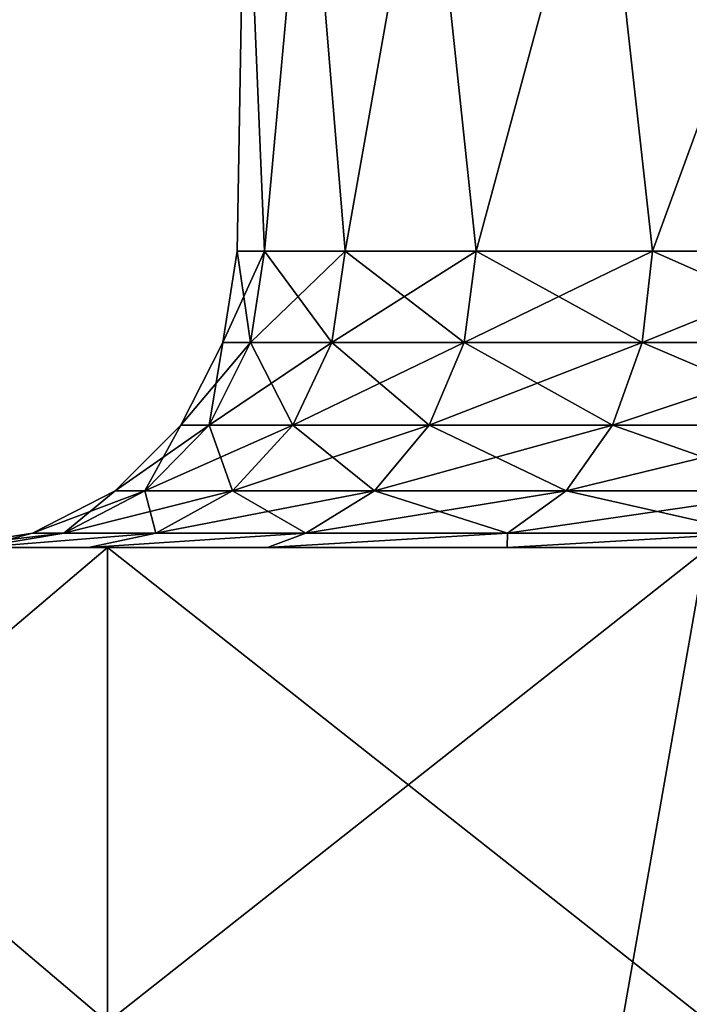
# Model space of a CAD drawing. Header units: inches. Extents: x -4.64 to 4.64, y -1.42 to 0.49.
# Tile 545 of 608: x 4.1638 to 4.1991, y -0.2821 to -0.2302. Entities that reach past the tile are written whole.
import ezdxf

# ---------------------------------------------------------------- set-up
doc = ezdxf.new("R2010")
doc.units = ezdxf.units.IN
doc.header["$LTSCALE"] = 65.185185
doc.header["$MEASUREMENT"] = 0
for name, color, linetype in [('113', 7, 'CONTINUOUS'), ('119', 7, 'CONTINUOUS'), ('121', 7, 'CONTINUOUS'), ('122', 7, 'CONTINUOUS'), ('141', 7, 'CONTINUOUS'), ('142', 7, 'CONTINUOUS'), ('143', 7, 'CONTINUOUS'), ('278', 7, 'CONTINUOUS'), ('349', 7, 'CONTINUOUS'), ('367', 7, 'CONTINUOUS'), ('373', 7, 'CONTINUOUS'), ('375', 7, 'CONTINUOUS'), ('376', 7, 'CONTINUOUS'), ('395', 7, 'CONTINUOUS'), ('396', 7, 'CONTINUOUS'), ('397', 7, 'CONTINUOUS'), ('515', 7, 'CONTINUOUS'), ('95', 7, 'CONTINUOUS')]:
    doc.layers.add(name, color=color, linetype=linetype)

msp = doc.modelspace()

# ---------------------------------------------------------------- linework, layer by layer
at = {"layer": '113', "color": 7, "linetype": 'CONTINUOUS', "true_color": 0x969696}
for points in [[(4.175297, -0.242375, 8.625), (4.174537, -0.247189, 8.625), (4.175987, -0.247189, 8.639722), (4.175297, -0.242375, 8.625)], [(4.176733, -0.242375, 8.639574), (4.175297, -0.242375, 8.625), (4.175987, -0.247189, 8.639722), (4.176733, -0.242375, 8.639574)], [(4.180282, -0.247189, 8.653878), (4.176733, -0.242375, 8.639574), (4.175987, -0.247189, 8.639722), (4.180282, -0.247189, 8.653878)], [(4.180984, -0.242375, 8.653587), (4.176733, -0.242375, 8.639574), (4.180282, -0.247189, 8.653878), (4.180984, -0.242375, 8.653587)], [(4.187255, -0.247189, 8.666925), (4.180984, -0.242375, 8.653587), (4.180282, -0.247189, 8.653878), (4.187255, -0.247189, 8.666925)], [(4.187887, -0.242375, 8.666503), (4.180984, -0.242375, 8.653587), (4.187255, -0.247189, 8.666925), (4.187887, -0.242375, 8.666503)], [(4.19664, -0.247189, 8.67836), (4.187887, -0.242375, 8.666503), (4.187255, -0.247189, 8.666925), (4.19664, -0.247189, 8.67836)], [(4.197177, -0.242375, 8.677823), (4.187887, -0.242375, 8.666503), (4.19664, -0.247189, 8.67836), (4.197177, -0.242375, 8.677823)], [(4.208075, -0.247189, 8.687745), (4.197177, -0.242375, 8.677823), (4.19664, -0.247189, 8.67836), (4.208075, -0.247189, 8.687745)], [(4.208497, -0.242375, 8.687113), (4.197177, -0.242375, 8.677823), (4.208075, -0.247189, 8.687745), (4.208497, -0.242375, 8.687113)], [(4.174537, -0.247189, 8.625), (4.172319, -0.251551, 8.625), (4.173812, -0.251551, 8.640155), (4.174537, -0.247189, 8.625)], [(4.175987, -0.247189, 8.639722), (4.174537, -0.247189, 8.625), (4.173812, -0.251551, 8.640155), (4.175987, -0.247189, 8.639722)], [(4.178232, -0.251551, 8.654727), (4.175987, -0.247189, 8.639722), (4.173812, -0.251551, 8.640155), (4.178232, -0.251551, 8.654727)], [(4.180282, -0.247189, 8.653878), (4.175987, -0.247189, 8.639722), (4.178232, -0.251551, 8.654727), (4.180282, -0.247189, 8.653878)], [(4.185411, -0.251551, 8.668157), (4.180282, -0.247189, 8.653878), (4.178232, -0.251551, 8.654727), (4.185411, -0.251551, 8.668157)], [(4.187255, -0.247189, 8.666925), (4.180282, -0.247189, 8.653878), (4.185411, -0.251551, 8.668157), (4.187255, -0.247189, 8.666925)], [(4.195071, -0.251551, 8.679929), (4.187255, -0.247189, 8.666925), (4.185411, -0.251551, 8.668157), (4.195071, -0.251551, 8.679929)], [(4.19664, -0.247189, 8.67836), (4.187255, -0.247189, 8.666925), (4.195071, -0.251551, 8.679929), (4.19664, -0.247189, 8.67836)], [(4.206843, -0.251551, 8.689589), (4.19664, -0.247189, 8.67836), (4.195071, -0.251551, 8.679929), (4.206843, -0.251551, 8.689589)], [(4.208075, -0.247189, 8.687745), (4.19664, -0.247189, 8.67836), (4.206843, -0.251551, 8.689589), (4.208075, -0.247189, 8.687745)], [(4.172319, -0.251551, 8.625), (4.168861, -0.255013, 8.625), (4.17042, -0.255013, 8.64083), (4.172319, -0.251551, 8.625)], [(4.173812, -0.251551, 8.640155), (4.172319, -0.251551, 8.625), (4.17042, -0.255013, 8.64083), (4.173812, -0.251551, 8.640155)], [(4.175037, -0.255013, 8.656051), (4.173812, -0.251551, 8.640155), (4.17042, -0.255013, 8.64083), (4.175037, -0.255013, 8.656051)], [(4.178232, -0.251551, 8.654727), (4.173812, -0.251551, 8.640155), (4.175037, -0.255013, 8.656051), (4.178232, -0.251551, 8.654727)], [(4.182535, -0.255013, 8.670079), (4.178232, -0.251551, 8.654727), (4.175037, -0.255013, 8.656051), (4.182535, -0.255013, 8.670079)], [(4.185411, -0.251551, 8.668157), (4.178232, -0.251551, 8.654727), (4.182535, -0.255013, 8.670079), (4.185411, -0.251551, 8.668157)], [(4.192626, -0.255013, 8.682374), (4.185411, -0.251551, 8.668157), (4.182535, -0.255013, 8.670079), (4.192626, -0.255013, 8.682374)], [(4.195071, -0.251551, 8.679929), (4.185411, -0.251551, 8.668157), (4.192626, -0.255013, 8.682374), (4.195071, -0.251551, 8.679929)], [(4.204921, -0.255013, 8.692465), (4.195071, -0.251551, 8.679929), (4.192626, -0.255013, 8.682374), (4.204921, -0.255013, 8.692465)], [(4.206843, -0.251551, 8.689589), (4.195071, -0.251551, 8.679929), (4.204921, -0.255013, 8.692465), (4.206843, -0.251551, 8.689589)], [(4.168861, -0.255013, 8.625), (4.164501, -0.257235, 8.625), (4.166144, -0.257235, 8.64168), (4.168861, -0.255013, 8.625)], [(4.168861, -0.255013, 8.625), (4.166144, -0.257235, 8.64168), (4.17042, -0.255013, 8.64083), (4.168861, -0.255013, 8.625)], [(4.166144, -0.257235, 8.64168), (4.171009, -0.257235, 8.657719), (4.17042, -0.255013, 8.64083), (4.166144, -0.257235, 8.64168)], [(4.171009, -0.257235, 8.657719), (4.175037, -0.255013, 8.656051), (4.17042, -0.255013, 8.64083), (4.171009, -0.257235, 8.657719)], [(4.171009, -0.257235, 8.657719), (4.17891, -0.257235, 8.672501), (4.175037, -0.255013, 8.656051), (4.171009, -0.257235, 8.657719)], [(4.17891, -0.257235, 8.672501), (4.182535, -0.255013, 8.670079), (4.175037, -0.255013, 8.656051), (4.17891, -0.257235, 8.672501)], [(4.17891, -0.257235, 8.672501), (4.189543, -0.257235, 8.685457), (4.182535, -0.255013, 8.670079), (4.17891, -0.257235, 8.672501)], [(4.189543, -0.257235, 8.685457), (4.192626, -0.255013, 8.682374), (4.182535, -0.255013, 8.670079), (4.189543, -0.257235, 8.685457)], [(4.189543, -0.257235, 8.685457), (4.202499, -0.257235, 8.69609), (4.192626, -0.255013, 8.682374), (4.189543, -0.257235, 8.685457)], [(4.202499, -0.257235, 8.69609), (4.204921, -0.255013, 8.692465), (4.192626, -0.255013, 8.682374), (4.202499, -0.257235, 8.69609)], [(4.164501, -0.257235, 8.625), (4.159672, -0.258, 8.625), (4.161629, -0.258, 8.643699), (4.164501, -0.257235, 8.625)], [(4.164501, -0.257235, 8.625), (4.161629, -0.258, 8.643699), (4.166144, -0.257235, 8.64168), (4.164501, -0.257235, 8.625)], [(4.161629, -0.258, 8.643699), (4.167456, -0.258, 8.661682), (4.171009, -0.257235, 8.657719), (4.161629, -0.258, 8.643699)], [(4.166144, -0.257235, 8.64168), (4.161629, -0.258, 8.643699), (4.171009, -0.257235, 8.657719), (4.166144, -0.257235, 8.64168)], [(4.167456, -0.258, 8.661682), (4.17689, -0.258, 8.678047), (4.17891, -0.257235, 8.672501), (4.167456, -0.258, 8.661682)], [(4.171009, -0.257235, 8.657719), (4.167456, -0.258, 8.661682), (4.17891, -0.257235, 8.672501), (4.171009, -0.257235, 8.657719)], [(4.17689, -0.258, 8.678047), (4.189528, -0.258, 8.692098), (4.189543, -0.257235, 8.685457), (4.17689, -0.258, 8.678047)], [(4.17891, -0.257235, 8.672501), (4.17689, -0.258, 8.678047), (4.189543, -0.257235, 8.685457), (4.17891, -0.257235, 8.672501)], [(4.189528, -0.258, 8.692098), (4.20481, -0.258, 8.703211), (4.202499, -0.257235, 8.69609), (4.189528, -0.258, 8.692098)], [(4.189543, -0.257235, 8.685457), (4.189528, -0.258, 8.692098), (4.202499, -0.257235, 8.69609), (4.189543, -0.257235, 8.685457)]]:
    msp.add_3dface(points, dxfattribs=at)
at = {"layer": '119', "color": 7, "linetype": 'CONTINUOUS', "true_color": 0x969696}
for points in [[(4.161629, -0.258, 8.606301), (4.167456, -0.258, 8.588318), (4.049768, -0.258, 8.591588), (4.161629, -0.258, 8.606301)], [(4.167456, -0.258, 8.588318), (4.17689, -0.258, 8.571953), (4.049768, -0.258, 8.591588), (4.167456, -0.258, 8.588318)], [(4.049768, -0.258, 8.591588), (4.17689, -0.258, 8.571953), (4.057999, -0.258, 8.559087), (4.049768, -0.258, 8.591588)], [(4.167456, -0.258, 8.661682), (4.161629, -0.258, 8.643699), (4.049768, -0.258, 8.658412), (4.167456, -0.258, 8.661682)], [(4.057999, -0.258, 8.690913), (4.167456, -0.258, 8.661682), (4.049768, -0.258, 8.658412), (4.057999, -0.258, 8.690913)], [(4.17689, -0.258, 8.571953), (4.189528, -0.258, 8.557902), (4.057999, -0.258, 8.559087), (4.17689, -0.258, 8.571953)], [(4.189528, -0.258, 8.557902), (4.20481, -0.258, 8.546789), (4.057999, -0.258, 8.559087), (4.189528, -0.258, 8.557902)], [(4.20481, -0.258, 8.546789), (4.22207, -0.258, 8.539099), (4.057999, -0.258, 8.559087), (4.20481, -0.258, 8.546789)], [(4.22207, -0.258, 8.539099), (4.240552, -0.258, 8.535168), (4.057999, -0.258, 8.559087), (4.22207, -0.258, 8.539099)], [(4.057999, -0.258, 8.559087), (4.240552, -0.258, 8.535168), (4.071466, -0.258, 8.528385), (4.057999, -0.258, 8.559087)], [(4.189528, -0.258, 8.692098), (4.17689, -0.258, 8.678047), (4.057999, -0.258, 8.690913), (4.189528, -0.258, 8.692098)], [(4.071466, -0.258, 8.721615), (4.189528, -0.258, 8.692098), (4.057999, -0.258, 8.690913), (4.071466, -0.258, 8.721615)], [(4.17689, -0.258, 8.678047), (4.167456, -0.258, 8.661682), (4.057999, -0.258, 8.690913), (4.17689, -0.258, 8.678047)], [(4.071466, -0.258, 8.528385), (4.240552, -0.258, 8.535168), (4.428534, -0.258, 8.528385), (4.071466, -0.258, 8.528385)], [(4.259448, -0.258, 8.714832), (4.240552, -0.258, 8.714832), (4.071466, -0.258, 8.721615), (4.259448, -0.258, 8.714832)], [(4.428534, -0.258, 8.721615), (4.259448, -0.258, 8.714832), (4.071466, -0.258, 8.721615), (4.428534, -0.258, 8.721615)], [(4.240552, -0.258, 8.714832), (4.22207, -0.258, 8.710901), (4.071466, -0.258, 8.721615), (4.240552, -0.258, 8.714832)], [(4.22207, -0.258, 8.710901), (4.20481, -0.258, 8.703211), (4.071466, -0.258, 8.721615), (4.22207, -0.258, 8.710901)], [(4.20481, -0.258, 8.703211), (4.189528, -0.258, 8.692098), (4.071466, -0.258, 8.721615), (4.20481, -0.258, 8.703211)], [(4.089804, -0.258, 8.749684), (4.428534, -0.258, 8.721615), (4.071466, -0.258, 8.721615), (4.089804, -0.258, 8.749684)], [(4.089804, -0.258, 8.500316), (4.071466, -0.258, 8.528385), (4.410196, -0.258, 8.500316), (4.089804, -0.258, 8.500316)], [(4.410196, -0.258, 8.500316), (4.071466, -0.258, 8.528385), (4.428534, -0.258, 8.528385), (4.410196, -0.258, 8.500316)], [(4.410196, -0.258, 8.749684), (4.428534, -0.258, 8.721615), (4.089804, -0.258, 8.749684), (4.410196, -0.258, 8.749684)], [(4.112509, -0.258, 8.774349), (4.410196, -0.258, 8.749684), (4.089804, -0.258, 8.749684), (4.112509, -0.258, 8.774349)], [(4.112509, -0.258, 8.475651), (4.089804, -0.258, 8.500316), (4.387491, -0.258, 8.475651), (4.112509, -0.258, 8.475651)], [(4.387491, -0.258, 8.475651), (4.089804, -0.258, 8.500316), (4.410196, -0.258, 8.500316), (4.387491, -0.258, 8.475651)], [(4.387491, -0.258, 8.774349), (4.410196, -0.258, 8.749684), (4.112509, -0.258, 8.774349), (4.387491, -0.258, 8.774349)], [(4.138969, -0.258, 8.794944), (4.387491, -0.258, 8.774349), (4.112509, -0.258, 8.774349), (4.138969, -0.258, 8.794944)], [(4.138969, -0.258, 8.455056), (4.112509, -0.258, 8.475651), (4.361031, -0.258, 8.455056), (4.138969, -0.258, 8.455056)], [(4.361031, -0.258, 8.455056), (4.112509, -0.258, 8.475651), (4.387491, -0.258, 8.475651), (4.361031, -0.258, 8.455056)], [(4.361031, -0.258, 8.794944), (4.387491, -0.258, 8.774349), (4.138969, -0.258, 8.794944), (4.361031, -0.258, 8.794944)], [(4.168454, -0.258, 8.810901), (4.361031, -0.258, 8.794944), (4.138969, -0.258, 8.794944), (4.168454, -0.258, 8.810901)], [(4.168454, -0.258, 8.439099), (4.138969, -0.258, 8.455056), (4.331546, -0.258, 8.439099), (4.168454, -0.258, 8.439099)], [(4.331546, -0.258, 8.439099), (4.138969, -0.258, 8.455056), (4.361031, -0.258, 8.455056), (4.331546, -0.258, 8.439099)], [(4.331546, -0.258, 8.810901), (4.361031, -0.258, 8.794944), (4.168454, -0.258, 8.810901), (4.331546, -0.258, 8.810901)], [(4.200165, -0.258, 8.821788), (4.331546, -0.258, 8.810901), (4.168454, -0.258, 8.810901), (4.200165, -0.258, 8.821788)], [(4.200165, -0.258, 8.428212), (4.168454, -0.258, 8.439099), (4.299835, -0.258, 8.428212), (4.200165, -0.258, 8.428212)], [(4.299835, -0.258, 8.428212), (4.168454, -0.258, 8.439099), (4.331546, -0.258, 8.439099), (4.299835, -0.258, 8.428212)]]:
    msp.add_3dface(points, dxfattribs=at)
at = {"layer": '121', "color": 7, "linetype": 'CONTINUOUS', "true_color": 0x969696}
for points in [[(4.168454, -0.258, 8.810901), (4.138969, -0.258, 8.794944), (4.168454, -0.283, 8.810901), (4.168454, -0.258, 8.810901)], [(4.138969, -0.258, 8.794944), (4.138969, -0.283, 8.794944), (4.168454, -0.283, 8.810901), (4.138969, -0.258, 8.794944)], [(4.200165, -0.258, 8.821788), (4.168454, -0.258, 8.810901), (4.200165, -0.283, 8.821788), (4.200165, -0.258, 8.821788)], [(4.168454, -0.258, 8.810901), (4.168454, -0.283, 8.810901), (4.200165, -0.283, 8.821788), (4.168454, -0.258, 8.810901)]]:
    msp.add_3dface(points, dxfattribs=at)
at = {"layer": '122', "color": 7, "linetype": 'CONTINUOUS', "true_color": 0x969696}
for points in [[(4.138969, -0.258, 8.455056), (4.168454, -0.258, 8.439099), (4.138969, -0.283, 8.455056), (4.138969, -0.258, 8.455056)], [(4.168454, -0.258, 8.439099), (4.168454, -0.283, 8.439099), (4.138969, -0.283, 8.455056), (4.168454, -0.258, 8.439099)], [(4.168454, -0.258, 8.439099), (4.200165, -0.258, 8.428212), (4.168454, -0.283, 8.439099), (4.168454, -0.258, 8.439099)], [(4.200165, -0.258, 8.428212), (4.200165, -0.283, 8.428212), (4.168454, -0.283, 8.439099), (4.200165, -0.258, 8.428212)]]:
    msp.add_3dface(points, dxfattribs=at)
at = {"layer": '141', "color": 7, "linetype": 'CONTINUOUS', "true_color": 0x969696}
msp.add_3dface([(4.2, -0.258, 8.6275), (4.216317, -0.363, 8.646014), (4.181486, -0.363, 8.646014), (4.2, -0.258, 8.6275)], dxfattribs=at)
at = {"layer": '142', "color": 7, "linetype": 'CONTINUOUS', "true_color": 0x969696}
for points in [[(4.2, -0.258, 8.6225), (4.2, -0.258, 8.6275), (4.181486, -0.363, 8.646014), (4.2, -0.258, 8.6225)], [(4.2, -0.258, 8.6225), (4.181486, -0.363, 8.646014), (4.181486, -0.363, 8.603986), (4.2, -0.258, 8.6225)]]:
    msp.add_3dface(points, dxfattribs=at)
at = {"layer": '143', "color": 7, "linetype": 'CONTINUOUS', "true_color": 0x969696}
for points in [[(4.22, -0.258, 8.6225), (4.2, -0.258, 8.6225), (4.181486, -0.363, 8.603986), (4.22, -0.258, 8.6225)], [(4.22, -0.258, 8.6225), (4.181486, -0.363, 8.603986), (4.216317, -0.363, 8.603986), (4.22, -0.258, 8.6225)]]:
    msp.add_3dface(points, dxfattribs=at)
at = {"layer": '278', "color": 7, "linetype": 'CONTINUOUS', "true_color": 0x969696}
for points in [[(4.175707, -0.218, 8.632809), (4.175707, -0.218, 8.617191), (4.175297, -0.242375, 8.625), (4.175707, -0.218, 8.632809)], [(4.175707, -0.218, 8.632809), (4.175297, -0.242375, 8.625), (4.176733, -0.242375, 8.639574), (4.175707, -0.218, 8.632809)], [(4.175707, -0.218, 8.617191), (4.176733, -0.242375, 8.610426), (4.175297, -0.242375, 8.625), (4.175707, -0.218, 8.617191)], [(4.178954, -0.218, 8.648084), (4.175707, -0.218, 8.632809), (4.176733, -0.242375, 8.639574), (4.178954, -0.218, 8.648084)], [(4.175707, -0.218, 8.617191), (4.178954, -0.218, 8.601916), (4.176733, -0.242375, 8.610426), (4.175707, -0.218, 8.617191)], [(4.178954, -0.218, 8.648084), (4.176733, -0.242375, 8.639574), (4.180984, -0.242375, 8.653587), (4.178954, -0.218, 8.648084)], [(4.178954, -0.218, 8.601916), (4.180984, -0.242375, 8.596413), (4.176733, -0.242375, 8.610426), (4.178954, -0.218, 8.601916)], [(4.185306, -0.218, 8.662351), (4.178954, -0.218, 8.648084), (4.180984, -0.242375, 8.653587), (4.185306, -0.218, 8.662351)], [(4.178954, -0.218, 8.601916), (4.185306, -0.218, 8.587649), (4.180984, -0.242375, 8.596413), (4.178954, -0.218, 8.601916)], [(4.185306, -0.218, 8.662351), (4.180984, -0.242375, 8.653587), (4.187887, -0.242375, 8.666503), (4.185306, -0.218, 8.662351)], [(4.185306, -0.218, 8.587649), (4.187887, -0.242375, 8.583497), (4.180984, -0.242375, 8.596413), (4.185306, -0.218, 8.587649)], [(4.194485, -0.218, 8.674986), (4.185306, -0.218, 8.662351), (4.187887, -0.242375, 8.666503), (4.194485, -0.218, 8.674986)], [(4.185306, -0.218, 8.587649), (4.194485, -0.218, 8.575014), (4.187887, -0.242375, 8.583497), (4.185306, -0.218, 8.587649)], [(4.194485, -0.218, 8.674986), (4.187887, -0.242375, 8.666503), (4.197177, -0.242375, 8.677823), (4.194485, -0.218, 8.674986)], [(4.194485, -0.218, 8.575014), (4.197177, -0.242375, 8.572177), (4.187887, -0.242375, 8.583497), (4.194485, -0.218, 8.575014)], [(4.20609, -0.218, 8.685435), (4.194485, -0.218, 8.674986), (4.197177, -0.242375, 8.677823), (4.20609, -0.218, 8.685435)], [(4.194485, -0.218, 8.575014), (4.20609, -0.218, 8.564565), (4.197177, -0.242375, 8.572177), (4.194485, -0.218, 8.575014)], [(4.20609, -0.218, 8.685435), (4.197177, -0.242375, 8.677823), (4.208497, -0.242375, 8.687113), (4.20609, -0.218, 8.685435)], [(4.20609, -0.218, 8.564565), (4.208497, -0.242375, 8.562887), (4.197177, -0.242375, 8.572177), (4.20609, -0.218, 8.564565)]]:
    msp.add_3dface(points, dxfattribs=at)
at = {"layer": '349', "color": 7, "linetype": 'CONTINUOUS', "true_color": 0x969696}
for points in [[(4.175297, -0.242375, -8.625), (4.176733, -0.242375, -8.639574), (4.174537, -0.247189, -8.625), (4.175297, -0.242375, -8.625)], [(4.174537, -0.247189, -8.625), (4.176733, -0.242375, -8.639574), (4.175987, -0.247189, -8.639722), (4.174537, -0.247189, -8.625)], [(4.176733, -0.242375, -8.639574), (4.180984, -0.242375, -8.653587), (4.175987, -0.247189, -8.639722), (4.176733, -0.242375, -8.639574)], [(4.175987, -0.247189, -8.639722), (4.180984, -0.242375, -8.653587), (4.180282, -0.247189, -8.653878), (4.175987, -0.247189, -8.639722)], [(4.180984, -0.242375, -8.653587), (4.187887, -0.242375, -8.666503), (4.180282, -0.247189, -8.653878), (4.180984, -0.242375, -8.653587)], [(4.180282, -0.247189, -8.653878), (4.187887, -0.242375, -8.666503), (4.187255, -0.247189, -8.666925), (4.180282, -0.247189, -8.653878)], [(4.187887, -0.242375, -8.666503), (4.197177, -0.242375, -8.677823), (4.187255, -0.247189, -8.666925), (4.187887, -0.242375, -8.666503)], [(4.187255, -0.247189, -8.666925), (4.197177, -0.242375, -8.677823), (4.19664, -0.247189, -8.67836), (4.187255, -0.247189, -8.666925)], [(4.197177, -0.242375, -8.677823), (4.208497, -0.242375, -8.687113), (4.19664, -0.247189, -8.67836), (4.197177, -0.242375, -8.677823)], [(4.19664, -0.247189, -8.67836), (4.208497, -0.242375, -8.687113), (4.208075, -0.247189, -8.687745), (4.19664, -0.247189, -8.67836)], [(4.174537, -0.247189, -8.625), (4.175987, -0.247189, -8.639722), (4.172319, -0.251551, -8.625), (4.174537, -0.247189, -8.625)], [(4.172319, -0.251551, -8.625), (4.175987, -0.247189, -8.639722), (4.173812, -0.251551, -8.640155), (4.172319, -0.251551, -8.625)], [(4.175987, -0.247189, -8.639722), (4.180282, -0.247189, -8.653878), (4.173812, -0.251551, -8.640155), (4.175987, -0.247189, -8.639722)], [(4.173812, -0.251551, -8.640155), (4.180282, -0.247189, -8.653878), (4.178232, -0.251551, -8.654727), (4.173812, -0.251551, -8.640155)], [(4.180282, -0.247189, -8.653878), (4.187255, -0.247189, -8.666925), (4.178232, -0.251551, -8.654727), (4.180282, -0.247189, -8.653878)], [(4.178232, -0.251551, -8.654727), (4.187255, -0.247189, -8.666925), (4.185411, -0.251551, -8.668157), (4.178232, -0.251551, -8.654727)], [(4.187255, -0.247189, -8.666925), (4.19664, -0.247189, -8.67836), (4.185411, -0.251551, -8.668157), (4.187255, -0.247189, -8.666925)], [(4.185411, -0.251551, -8.668157), (4.19664, -0.247189, -8.67836), (4.195071, -0.251551, -8.679929), (4.185411, -0.251551, -8.668157)], [(4.19664, -0.247189, -8.67836), (4.208075, -0.247189, -8.687745), (4.195071, -0.251551, -8.679929), (4.19664, -0.247189, -8.67836)], [(4.195071, -0.251551, -8.679929), (4.208075, -0.247189, -8.687745), (4.206843, -0.251551, -8.689589), (4.195071, -0.251551, -8.679929)], [(4.172319, -0.251551, -8.625), (4.173812, -0.251551, -8.640155), (4.168861, -0.255013, -8.625), (4.172319, -0.251551, -8.625)], [(4.168861, -0.255013, -8.625), (4.173812, -0.251551, -8.640155), (4.17042, -0.255013, -8.64083), (4.168861, -0.255013, -8.625)], [(4.173812, -0.251551, -8.640155), (4.178232, -0.251551, -8.654727), (4.17042, -0.255013, -8.64083), (4.173812, -0.251551, -8.640155)], [(4.17042, -0.255013, -8.64083), (4.178232, -0.251551, -8.654727), (4.175037, -0.255013, -8.656051), (4.17042, -0.255013, -8.64083)], [(4.178232, -0.251551, -8.654727), (4.185411, -0.251551, -8.668157), (4.175037, -0.255013, -8.656051), (4.178232, -0.251551, -8.654727)], [(4.175037, -0.255013, -8.656051), (4.185411, -0.251551, -8.668157), (4.182535, -0.255013, -8.670079), (4.175037, -0.255013, -8.656051)], [(4.185411, -0.251551, -8.668157), (4.195071, -0.251551, -8.679929), (4.182535, -0.255013, -8.670079), (4.185411, -0.251551, -8.668157)], [(4.182535, -0.255013, -8.670079), (4.195071, -0.251551, -8.679929), (4.192626, -0.255013, -8.682374), (4.182535, -0.255013, -8.670079)], [(4.195071, -0.251551, -8.679929), (4.206843, -0.251551, -8.689589), (4.192626, -0.255013, -8.682374), (4.195071, -0.251551, -8.679929)], [(4.192626, -0.255013, -8.682374), (4.206843, -0.251551, -8.689589), (4.204921, -0.255013, -8.692465), (4.192626, -0.255013, -8.682374)], [(4.166144, -0.257235, -8.64168), (4.164501, -0.257235, -8.625), (4.17042, -0.255013, -8.64083), (4.166144, -0.257235, -8.64168)], [(4.164501, -0.257235, -8.625), (4.168861, -0.255013, -8.625), (4.17042, -0.255013, -8.64083), (4.164501, -0.257235, -8.625)], [(4.171009, -0.257235, -8.657719), (4.166144, -0.257235, -8.64168), (4.175037, -0.255013, -8.656051), (4.171009, -0.257235, -8.657719)], [(4.166144, -0.257235, -8.64168), (4.17042, -0.255013, -8.64083), (4.175037, -0.255013, -8.656051), (4.166144, -0.257235, -8.64168)], [(4.17891, -0.257235, -8.672501), (4.171009, -0.257235, -8.657719), (4.182535, -0.255013, -8.670079), (4.17891, -0.257235, -8.672501)], [(4.171009, -0.257235, -8.657719), (4.175037, -0.255013, -8.656051), (4.182535, -0.255013, -8.670079), (4.171009, -0.257235, -8.657719)], [(4.189543, -0.257235, -8.685457), (4.17891, -0.257235, -8.672501), (4.192626, -0.255013, -8.682374), (4.189543, -0.257235, -8.685457)], [(4.17891, -0.257235, -8.672501), (4.182535, -0.255013, -8.670079), (4.192626, -0.255013, -8.682374), (4.17891, -0.257235, -8.672501)], [(4.202499, -0.257235, -8.69609), (4.189543, -0.257235, -8.685457), (4.204921, -0.255013, -8.692465), (4.202499, -0.257235, -8.69609)], [(4.189543, -0.257235, -8.685457), (4.192626, -0.255013, -8.682374), (4.204921, -0.255013, -8.692465), (4.189543, -0.257235, -8.685457)], [(4.161629, -0.258, -8.643699), (4.159672, -0.258, -8.625), (4.166144, -0.257235, -8.64168), (4.161629, -0.258, -8.643699)], [(4.166144, -0.257235, -8.64168), (4.159672, -0.258, -8.625), (4.164501, -0.257235, -8.625), (4.166144, -0.257235, -8.64168)], [(4.167456, -0.258, -8.661682), (4.161629, -0.258, -8.643699), (4.171009, -0.257235, -8.657719), (4.167456, -0.258, -8.661682)], [(4.171009, -0.257235, -8.657719), (4.161629, -0.258, -8.643699), (4.166144, -0.257235, -8.64168), (4.171009, -0.257235, -8.657719)], [(4.17689, -0.258, -8.678047), (4.167456, -0.258, -8.661682), (4.17891, -0.257235, -8.672501), (4.17689, -0.258, -8.678047)], [(4.17891, -0.257235, -8.672501), (4.167456, -0.258, -8.661682), (4.171009, -0.257235, -8.657719), (4.17891, -0.257235, -8.672501)], [(4.189528, -0.258, -8.692098), (4.17689, -0.258, -8.678047), (4.189543, -0.257235, -8.685457), (4.189528, -0.258, -8.692098)], [(4.189543, -0.257235, -8.685457), (4.17689, -0.258, -8.678047), (4.17891, -0.257235, -8.672501), (4.189543, -0.257235, -8.685457)], [(4.20481, -0.258, -8.703211), (4.189528, -0.258, -8.692098), (4.202499, -0.257235, -8.69609), (4.20481, -0.258, -8.703211)], [(4.202499, -0.257235, -8.69609), (4.189528, -0.258, -8.692098), (4.189543, -0.257235, -8.685457), (4.202499, -0.257235, -8.69609)]]:
    msp.add_3dface(points, dxfattribs=at)
at = {"layer": '367', "color": 7, "linetype": 'CONTINUOUS', "true_color": 0x969696}
for points in [[(4.175297, -0.242375, -8.625), (4.174537, -0.247189, -8.625), (4.175987, -0.247189, -8.610278), (4.175297, -0.242375, -8.625)], [(4.176733, -0.242375, -8.610426), (4.175297, -0.242375, -8.625), (4.175987, -0.247189, -8.610278), (4.176733, -0.242375, -8.610426)], [(4.180282, -0.247189, -8.596122), (4.176733, -0.242375, -8.610426), (4.175987, -0.247189, -8.610278), (4.180282, -0.247189, -8.596122)], [(4.180984, -0.242375, -8.596413), (4.176733, -0.242375, -8.610426), (4.180282, -0.247189, -8.596122), (4.180984, -0.242375, -8.596413)], [(4.187255, -0.247189, -8.583075), (4.180984, -0.242375, -8.596413), (4.180282, -0.247189, -8.596122), (4.187255, -0.247189, -8.583075)], [(4.187887, -0.242375, -8.583497), (4.180984, -0.242375, -8.596413), (4.187255, -0.247189, -8.583075), (4.187887, -0.242375, -8.583497)], [(4.19664, -0.247189, -8.57164), (4.187887, -0.242375, -8.583497), (4.187255, -0.247189, -8.583075), (4.19664, -0.247189, -8.57164)], [(4.197177, -0.242375, -8.572177), (4.187887, -0.242375, -8.583497), (4.19664, -0.247189, -8.57164), (4.197177, -0.242375, -8.572177)], [(4.208075, -0.247189, -8.562255), (4.197177, -0.242375, -8.572177), (4.19664, -0.247189, -8.57164), (4.208075, -0.247189, -8.562255)], [(4.208497, -0.242375, -8.562887), (4.197177, -0.242375, -8.572177), (4.208075, -0.247189, -8.562255), (4.208497, -0.242375, -8.562887)], [(4.174537, -0.247189, -8.625), (4.172319, -0.251551, -8.625), (4.173812, -0.251551, -8.609845), (4.174537, -0.247189, -8.625)], [(4.175987, -0.247189, -8.610278), (4.174537, -0.247189, -8.625), (4.173812, -0.251551, -8.609845), (4.175987, -0.247189, -8.610278)], [(4.178232, -0.251551, -8.595273), (4.175987, -0.247189, -8.610278), (4.173812, -0.251551, -8.609845), (4.178232, -0.251551, -8.595273)], [(4.180282, -0.247189, -8.596122), (4.175987, -0.247189, -8.610278), (4.178232, -0.251551, -8.595273), (4.180282, -0.247189, -8.596122)], [(4.185411, -0.251551, -8.581843), (4.180282, -0.247189, -8.596122), (4.178232, -0.251551, -8.595273), (4.185411, -0.251551, -8.581843)], [(4.187255, -0.247189, -8.583075), (4.180282, -0.247189, -8.596122), (4.185411, -0.251551, -8.581843), (4.187255, -0.247189, -8.583075)], [(4.195071, -0.251551, -8.570071), (4.187255, -0.247189, -8.583075), (4.185411, -0.251551, -8.581843), (4.195071, -0.251551, -8.570071)], [(4.19664, -0.247189, -8.57164), (4.187255, -0.247189, -8.583075), (4.195071, -0.251551, -8.570071), (4.19664, -0.247189, -8.57164)], [(4.206843, -0.251551, -8.560411), (4.19664, -0.247189, -8.57164), (4.195071, -0.251551, -8.570071), (4.206843, -0.251551, -8.560411)], [(4.208075, -0.247189, -8.562255), (4.19664, -0.247189, -8.57164), (4.206843, -0.251551, -8.560411), (4.208075, -0.247189, -8.562255)], [(4.172319, -0.251551, -8.625), (4.168861, -0.255013, -8.625), (4.17042, -0.255013, -8.60917), (4.172319, -0.251551, -8.625)], [(4.173812, -0.251551, -8.609845), (4.172319, -0.251551, -8.625), (4.17042, -0.255013, -8.60917), (4.173812, -0.251551, -8.609845)], [(4.175037, -0.255013, -8.593949), (4.173812, -0.251551, -8.609845), (4.17042, -0.255013, -8.60917), (4.175037, -0.255013, -8.593949)], [(4.178232, -0.251551, -8.595273), (4.173812, -0.251551, -8.609845), (4.175037, -0.255013, -8.593949), (4.178232, -0.251551, -8.595273)], [(4.182535, -0.255013, -8.579921), (4.178232, -0.251551, -8.595273), (4.175037, -0.255013, -8.593949), (4.182535, -0.255013, -8.579921)], [(4.185411, -0.251551, -8.581843), (4.178232, -0.251551, -8.595273), (4.182535, -0.255013, -8.579921), (4.185411, -0.251551, -8.581843)], [(4.192626, -0.255013, -8.567626), (4.185411, -0.251551, -8.581843), (4.182535, -0.255013, -8.579921), (4.192626, -0.255013, -8.567626)], [(4.195071, -0.251551, -8.570071), (4.185411, -0.251551, -8.581843), (4.192626, -0.255013, -8.567626), (4.195071, -0.251551, -8.570071)], [(4.204921, -0.255013, -8.557535), (4.195071, -0.251551, -8.570071), (4.192626, -0.255013, -8.567626), (4.204921, -0.255013, -8.557535)], [(4.206843, -0.251551, -8.560411), (4.195071, -0.251551, -8.570071), (4.204921, -0.255013, -8.557535), (4.206843, -0.251551, -8.560411)], [(4.168861, -0.255013, -8.625), (4.164501, -0.257235, -8.625), (4.166144, -0.257235, -8.60832), (4.168861, -0.255013, -8.625)], [(4.168861, -0.255013, -8.625), (4.166144, -0.257235, -8.60832), (4.17042, -0.255013, -8.60917), (4.168861, -0.255013, -8.625)], [(4.166144, -0.257235, -8.60832), (4.171009, -0.257235, -8.592281), (4.17042, -0.255013, -8.60917), (4.166144, -0.257235, -8.60832)], [(4.171009, -0.257235, -8.592281), (4.175037, -0.255013, -8.593949), (4.17042, -0.255013, -8.60917), (4.171009, -0.257235, -8.592281)], [(4.171009, -0.257235, -8.592281), (4.17891, -0.257235, -8.577499), (4.175037, -0.255013, -8.593949), (4.171009, -0.257235, -8.592281)], [(4.17891, -0.257235, -8.577499), (4.182535, -0.255013, -8.579921), (4.175037, -0.255013, -8.593949), (4.17891, -0.257235, -8.577499)], [(4.17891, -0.257235, -8.577499), (4.189543, -0.257235, -8.564543), (4.182535, -0.255013, -8.579921), (4.17891, -0.257235, -8.577499)], [(4.189543, -0.257235, -8.564543), (4.192626, -0.255013, -8.567626), (4.182535, -0.255013, -8.579921), (4.189543, -0.257235, -8.564543)], [(4.189543, -0.257235, -8.564543), (4.202499, -0.257235, -8.55391), (4.192626, -0.255013, -8.567626), (4.189543, -0.257235, -8.564543)], [(4.202499, -0.257235, -8.55391), (4.204921, -0.255013, -8.557535), (4.192626, -0.255013, -8.567626), (4.202499, -0.257235, -8.55391)], [(4.164501, -0.257235, -8.625), (4.159672, -0.258, -8.625), (4.161629, -0.258, -8.606301), (4.164501, -0.257235, -8.625)], [(4.164501, -0.257235, -8.625), (4.161629, -0.258, -8.606301), (4.166144, -0.257235, -8.60832), (4.164501, -0.257235, -8.625)], [(4.161629, -0.258, -8.606301), (4.167456, -0.258, -8.588318), (4.171009, -0.257235, -8.592281), (4.161629, -0.258, -8.606301)], [(4.166144, -0.257235, -8.60832), (4.161629, -0.258, -8.606301), (4.171009, -0.257235, -8.592281), (4.166144, -0.257235, -8.60832)], [(4.167456, -0.258, -8.588318), (4.17689, -0.258, -8.571953), (4.17891, -0.257235, -8.577499), (4.167456, -0.258, -8.588318)], [(4.171009, -0.257235, -8.592281), (4.167456, -0.258, -8.588318), (4.17891, -0.257235, -8.577499), (4.171009, -0.257235, -8.592281)], [(4.17689, -0.258, -8.571953), (4.189528, -0.258, -8.557902), (4.189543, -0.257235, -8.564543), (4.17689, -0.258, -8.571953)], [(4.17891, -0.257235, -8.577499), (4.17689, -0.258, -8.571953), (4.189543, -0.257235, -8.564543), (4.17891, -0.257235, -8.577499)], [(4.189528, -0.258, -8.557902), (4.20481, -0.258, -8.546789), (4.202499, -0.257235, -8.55391), (4.189528, -0.258, -8.557902)], [(4.189543, -0.257235, -8.564543), (4.189528, -0.258, -8.557902), (4.202499, -0.257235, -8.55391), (4.189543, -0.257235, -8.564543)]]:
    msp.add_3dface(points, dxfattribs=at)
at = {"layer": '373', "color": 7, "linetype": 'CONTINUOUS', "true_color": 0x969696}
for points in [[(4.161629, -0.258, -8.643699), (4.167456, -0.258, -8.661682), (4.049768, -0.258, -8.658412), (4.161629, -0.258, -8.643699)], [(4.167456, -0.258, -8.661682), (4.17689, -0.258, -8.678047), (4.049768, -0.258, -8.658412), (4.167456, -0.258, -8.661682)], [(4.049768, -0.258, -8.658412), (4.17689, -0.258, -8.678047), (4.057999, -0.258, -8.690913), (4.049768, -0.258, -8.658412)], [(4.167456, -0.258, -8.588318), (4.161629, -0.258, -8.606301), (4.049768, -0.258, -8.591588), (4.167456, -0.258, -8.588318)], [(4.057999, -0.258, -8.559087), (4.167456, -0.258, -8.588318), (4.049768, -0.258, -8.591588), (4.057999, -0.258, -8.559087)], [(4.17689, -0.258, -8.678047), (4.189528, -0.258, -8.692098), (4.057999, -0.258, -8.690913), (4.17689, -0.258, -8.678047)], [(4.189528, -0.258, -8.692098), (4.20481, -0.258, -8.703211), (4.057999, -0.258, -8.690913), (4.189528, -0.258, -8.692098)], [(4.20481, -0.258, -8.703211), (4.22207, -0.258, -8.710901), (4.057999, -0.258, -8.690913), (4.20481, -0.258, -8.703211)], [(4.22207, -0.258, -8.710901), (4.240552, -0.258, -8.714832), (4.057999, -0.258, -8.690913), (4.22207, -0.258, -8.710901)], [(4.057999, -0.258, -8.690913), (4.240552, -0.258, -8.714832), (4.071466, -0.258, -8.721615), (4.057999, -0.258, -8.690913)], [(4.189528, -0.258, -8.557902), (4.17689, -0.258, -8.571953), (4.057999, -0.258, -8.559087), (4.189528, -0.258, -8.557902)], [(4.071466, -0.258, -8.528385), (4.189528, -0.258, -8.557902), (4.057999, -0.258, -8.559087), (4.071466, -0.258, -8.528385)], [(4.17689, -0.258, -8.571953), (4.167456, -0.258, -8.588318), (4.057999, -0.258, -8.559087), (4.17689, -0.258, -8.571953)], [(4.071466, -0.258, -8.721615), (4.240552, -0.258, -8.714832), (4.428534, -0.258, -8.721615), (4.071466, -0.258, -8.721615)], [(4.259448, -0.258, -8.535168), (4.240552, -0.258, -8.535168), (4.071466, -0.258, -8.528385), (4.259448, -0.258, -8.535168)], [(4.428534, -0.258, -8.528385), (4.259448, -0.258, -8.535168), (4.071466, -0.258, -8.528385), (4.428534, -0.258, -8.528385)], [(4.240552, -0.258, -8.535168), (4.22207, -0.258, -8.539099), (4.071466, -0.258, -8.528385), (4.240552, -0.258, -8.535168)], [(4.22207, -0.258, -8.539099), (4.20481, -0.258, -8.546789), (4.071466, -0.258, -8.528385), (4.22207, -0.258, -8.539099)], [(4.20481, -0.258, -8.546789), (4.189528, -0.258, -8.557902), (4.071466, -0.258, -8.528385), (4.20481, -0.258, -8.546789)], [(4.089804, -0.258, -8.500316), (4.428534, -0.258, -8.528385), (4.071466, -0.258, -8.528385), (4.089804, -0.258, -8.500316)], [(4.089804, -0.258, -8.749684), (4.071466, -0.258, -8.721615), (4.410196, -0.258, -8.749684), (4.089804, -0.258, -8.749684)], [(4.410196, -0.258, -8.749684), (4.071466, -0.258, -8.721615), (4.428534, -0.258, -8.721615), (4.410196, -0.258, -8.749684)], [(4.410196, -0.258, -8.500316), (4.428534, -0.258, -8.528385), (4.089804, -0.258, -8.500316), (4.410196, -0.258, -8.500316)], [(4.112509, -0.258, -8.475651), (4.410196, -0.258, -8.500316), (4.089804, -0.258, -8.500316), (4.112509, -0.258, -8.475651)], [(4.112509, -0.258, -8.774349), (4.089804, -0.258, -8.749684), (4.387491, -0.258, -8.774349), (4.112509, -0.258, -8.774349)], [(4.387491, -0.258, -8.774349), (4.089804, -0.258, -8.749684), (4.410196, -0.258, -8.749684), (4.387491, -0.258, -8.774349)], [(4.387491, -0.258, -8.475651), (4.410196, -0.258, -8.500316), (4.112509, -0.258, -8.475651), (4.387491, -0.258, -8.475651)], [(4.138969, -0.258, -8.455056), (4.387491, -0.258, -8.475651), (4.112509, -0.258, -8.475651), (4.138969, -0.258, -8.455056)], [(4.138969, -0.258, -8.794944), (4.112509, -0.258, -8.774349), (4.361031, -0.258, -8.794944), (4.138969, -0.258, -8.794944)], [(4.361031, -0.258, -8.794944), (4.112509, -0.258, -8.774349), (4.387491, -0.258, -8.774349), (4.361031, -0.258, -8.794944)], [(4.361031, -0.258, -8.455056), (4.387491, -0.258, -8.475651), (4.138969, -0.258, -8.455056), (4.361031, -0.258, -8.455056)], [(4.168454, -0.258, -8.439099), (4.361031, -0.258, -8.455056), (4.138969, -0.258, -8.455056), (4.168454, -0.258, -8.439099)], [(4.168454, -0.258, -8.810901), (4.138969, -0.258, -8.794944), (4.331546, -0.258, -8.810901), (4.168454, -0.258, -8.810901)], [(4.331546, -0.258, -8.810901), (4.138969, -0.258, -8.794944), (4.361031, -0.258, -8.794944), (4.331546, -0.258, -8.810901)], [(4.331546, -0.258, -8.439099), (4.361031, -0.258, -8.455056), (4.168454, -0.258, -8.439099), (4.331546, -0.258, -8.439099)], [(4.200165, -0.258, -8.428212), (4.331546, -0.258, -8.439099), (4.168454, -0.258, -8.439099), (4.200165, -0.258, -8.428212)], [(4.200165, -0.258, -8.821788), (4.168454, -0.258, -8.810901), (4.299835, -0.258, -8.821788), (4.200165, -0.258, -8.821788)], [(4.299835, -0.258, -8.821788), (4.168454, -0.258, -8.810901), (4.331546, -0.258, -8.810901), (4.299835, -0.258, -8.821788)]]:
    msp.add_3dface(points, dxfattribs=at)
at = {"layer": '375', "color": 7, "linetype": 'CONTINUOUS', "true_color": 0x969696}
for points in [[(4.168454, -0.258, -8.439099), (4.138969, -0.258, -8.455056), (4.168454, -0.283, -8.439099), (4.168454, -0.258, -8.439099)], [(4.138969, -0.258, -8.455056), (4.138969, -0.283, -8.455056), (4.168454, -0.283, -8.439099), (4.138969, -0.258, -8.455056)], [(4.200165, -0.258, -8.428212), (4.168454, -0.258, -8.439099), (4.200165, -0.283, -8.428212), (4.200165, -0.258, -8.428212)], [(4.168454, -0.258, -8.439099), (4.168454, -0.283, -8.439099), (4.200165, -0.283, -8.428212), (4.168454, -0.258, -8.439099)]]:
    msp.add_3dface(points, dxfattribs=at)
at = {"layer": '376', "color": 7, "linetype": 'CONTINUOUS', "true_color": 0x969696}
for points in [[(4.138969, -0.258, -8.794944), (4.168454, -0.258, -8.810901), (4.138969, -0.283, -8.794944), (4.138969, -0.258, -8.794944)], [(4.168454, -0.258, -8.810901), (4.168454, -0.283, -8.810901), (4.138969, -0.283, -8.794944), (4.168454, -0.258, -8.810901)], [(4.168454, -0.258, -8.810901), (4.200165, -0.258, -8.821788), (4.168454, -0.283, -8.810901), (4.168454, -0.258, -8.810901)], [(4.200165, -0.258, -8.821788), (4.200165, -0.283, -8.821788), (4.168454, -0.283, -8.810901), (4.200165, -0.258, -8.821788)]]:
    msp.add_3dface(points, dxfattribs=at)
at = {"layer": '395', "color": 7, "linetype": 'CONTINUOUS', "true_color": 0x969696}
msp.add_3dface([(4.2, -0.258, -8.6225), (4.216317, -0.363, -8.603986), (4.181486, -0.363, -8.603986), (4.2, -0.258, -8.6225)], dxfattribs=at)
at = {"layer": '396', "color": 7, "linetype": 'CONTINUOUS', "true_color": 0x969696}
for points in [[(4.2, -0.258, -8.6275), (4.2, -0.258, -8.6225), (4.181486, -0.363, -8.603986), (4.2, -0.258, -8.6275)], [(4.2, -0.258, -8.6275), (4.181486, -0.363, -8.603986), (4.181486, -0.363, -8.646014), (4.2, -0.258, -8.6275)]]:
    msp.add_3dface(points, dxfattribs=at)
at = {"layer": '397', "color": 7, "linetype": 'CONTINUOUS', "true_color": 0x969696}
for points in [[(4.22, -0.258, -8.6275), (4.2, -0.258, -8.6275), (4.181486, -0.363, -8.646014), (4.22, -0.258, -8.6275)], [(4.22, -0.258, -8.6275), (4.181486, -0.363, -8.646014), (4.216317, -0.363, -8.646014), (4.22, -0.258, -8.6275)]]:
    msp.add_3dface(points, dxfattribs=at)
at = {"layer": '515', "color": 7, "linetype": 'CONTINUOUS', "true_color": 0x969696}
for points in [[(4.175707, -0.218, -8.617191), (4.175707, -0.218, -8.632809), (4.175297, -0.242375, -8.625), (4.175707, -0.218, -8.617191)], [(4.175707, -0.218, -8.617191), (4.175297, -0.242375, -8.625), (4.176733, -0.242375, -8.610426), (4.175707, -0.218, -8.617191)], [(4.175707, -0.218, -8.632809), (4.176733, -0.242375, -8.639574), (4.175297, -0.242375, -8.625), (4.175707, -0.218, -8.632809)], [(4.178954, -0.218, -8.601916), (4.175707, -0.218, -8.617191), (4.176733, -0.242375, -8.610426), (4.178954, -0.218, -8.601916)], [(4.175707, -0.218, -8.632809), (4.178954, -0.218, -8.648084), (4.176733, -0.242375, -8.639574), (4.175707, -0.218, -8.632809)], [(4.178954, -0.218, -8.601916), (4.176733, -0.242375, -8.610426), (4.180984, -0.242375, -8.596413), (4.178954, -0.218, -8.601916)], [(4.178954, -0.218, -8.648084), (4.180984, -0.242375, -8.653587), (4.176733, -0.242375, -8.639574), (4.178954, -0.218, -8.648084)], [(4.185306, -0.218, -8.587649), (4.178954, -0.218, -8.601916), (4.180984, -0.242375, -8.596413), (4.185306, -0.218, -8.587649)], [(4.178954, -0.218, -8.648084), (4.185306, -0.218, -8.662351), (4.180984, -0.242375, -8.653587), (4.178954, -0.218, -8.648084)], [(4.185306, -0.218, -8.587649), (4.180984, -0.242375, -8.596413), (4.187887, -0.242375, -8.583497), (4.185306, -0.218, -8.587649)], [(4.185306, -0.218, -8.662351), (4.187887, -0.242375, -8.666503), (4.180984, -0.242375, -8.653587), (4.185306, -0.218, -8.662351)], [(4.194485, -0.218, -8.575014), (4.185306, -0.218, -8.587649), (4.187887, -0.242375, -8.583497), (4.194485, -0.218, -8.575014)], [(4.185306, -0.218, -8.662351), (4.194485, -0.218, -8.674986), (4.187887, -0.242375, -8.666503), (4.185306, -0.218, -8.662351)], [(4.194485, -0.218, -8.575014), (4.187887, -0.242375, -8.583497), (4.197177, -0.242375, -8.572177), (4.194485, -0.218, -8.575014)], [(4.194485, -0.218, -8.674986), (4.197177, -0.242375, -8.677823), (4.187887, -0.242375, -8.666503), (4.194485, -0.218, -8.674986)], [(4.20609, -0.218, -8.564565), (4.194485, -0.218, -8.575014), (4.197177, -0.242375, -8.572177), (4.20609, -0.218, -8.564565)], [(4.194485, -0.218, -8.674986), (4.20609, -0.218, -8.685435), (4.197177, -0.242375, -8.677823), (4.194485, -0.218, -8.674986)], [(4.20609, -0.218, -8.564565), (4.197177, -0.242375, -8.572177), (4.208497, -0.242375, -8.562887), (4.20609, -0.218, -8.564565)], [(4.20609, -0.218, -8.685435), (4.208497, -0.242375, -8.687113), (4.197177, -0.242375, -8.677823), (4.20609, -0.218, -8.685435)]]:
    msp.add_3dface(points, dxfattribs=at)
at = {"layer": '95', "color": 7, "linetype": 'CONTINUOUS', "true_color": 0x969696}
for points in [[(4.175297, -0.242375, 8.625), (4.176733, -0.242375, 8.610426), (4.174537, -0.247189, 8.625), (4.175297, -0.242375, 8.625)], [(4.174537, -0.247189, 8.625), (4.176733, -0.242375, 8.610426), (4.175987, -0.247189, 8.610278), (4.174537, -0.247189, 8.625)], [(4.176733, -0.242375, 8.610426), (4.180984, -0.242375, 8.596413), (4.175987, -0.247189, 8.610278), (4.176733, -0.242375, 8.610426)], [(4.175987, -0.247189, 8.610278), (4.180984, -0.242375, 8.596413), (4.180282, -0.247189, 8.596122), (4.175987, -0.247189, 8.610278)], [(4.180984, -0.242375, 8.596413), (4.187887, -0.242375, 8.583497), (4.180282, -0.247189, 8.596122), (4.180984, -0.242375, 8.596413)], [(4.180282, -0.247189, 8.596122), (4.187887, -0.242375, 8.583497), (4.187255, -0.247189, 8.583075), (4.180282, -0.247189, 8.596122)], [(4.187887, -0.242375, 8.583497), (4.197177, -0.242375, 8.572177), (4.187255, -0.247189, 8.583075), (4.187887, -0.242375, 8.583497)], [(4.187255, -0.247189, 8.583075), (4.197177, -0.242375, 8.572177), (4.19664, -0.247189, 8.57164), (4.187255, -0.247189, 8.583075)], [(4.197177, -0.242375, 8.572177), (4.208497, -0.242375, 8.562887), (4.19664, -0.247189, 8.57164), (4.197177, -0.242375, 8.572177)], [(4.19664, -0.247189, 8.57164), (4.208497, -0.242375, 8.562887), (4.208075, -0.247189, 8.562255), (4.19664, -0.247189, 8.57164)], [(4.174537, -0.247189, 8.625), (4.175987, -0.247189, 8.610278), (4.172319, -0.251551, 8.625), (4.174537, -0.247189, 8.625)], [(4.172319, -0.251551, 8.625), (4.175987, -0.247189, 8.610278), (4.173812, -0.251551, 8.609845), (4.172319, -0.251551, 8.625)], [(4.175987, -0.247189, 8.610278), (4.180282, -0.247189, 8.596122), (4.173812, -0.251551, 8.609845), (4.175987, -0.247189, 8.610278)], [(4.173812, -0.251551, 8.609845), (4.180282, -0.247189, 8.596122), (4.178232, -0.251551, 8.595273), (4.173812, -0.251551, 8.609845)], [(4.180282, -0.247189, 8.596122), (4.187255, -0.247189, 8.583075), (4.178232, -0.251551, 8.595273), (4.180282, -0.247189, 8.596122)], [(4.178232, -0.251551, 8.595273), (4.187255, -0.247189, 8.583075), (4.185411, -0.251551, 8.581843), (4.178232, -0.251551, 8.595273)], [(4.187255, -0.247189, 8.583075), (4.19664, -0.247189, 8.57164), (4.185411, -0.251551, 8.581843), (4.187255, -0.247189, 8.583075)], [(4.185411, -0.251551, 8.581843), (4.19664, -0.247189, 8.57164), (4.195071, -0.251551, 8.570071), (4.185411, -0.251551, 8.581843)], [(4.19664, -0.247189, 8.57164), (4.208075, -0.247189, 8.562255), (4.195071, -0.251551, 8.570071), (4.19664, -0.247189, 8.57164)], [(4.195071, -0.251551, 8.570071), (4.208075, -0.247189, 8.562255), (4.206843, -0.251551, 8.560411), (4.195071, -0.251551, 8.570071)], [(4.172319, -0.251551, 8.625), (4.173812, -0.251551, 8.609845), (4.168861, -0.255013, 8.625), (4.172319, -0.251551, 8.625)], [(4.168861, -0.255013, 8.625), (4.173812, -0.251551, 8.609845), (4.17042, -0.255013, 8.60917), (4.168861, -0.255013, 8.625)], [(4.173812, -0.251551, 8.609845), (4.178232, -0.251551, 8.595273), (4.17042, -0.255013, 8.60917), (4.173812, -0.251551, 8.609845)], [(4.17042, -0.255013, 8.60917), (4.178232, -0.251551, 8.595273), (4.175037, -0.255013, 8.593949), (4.17042, -0.255013, 8.60917)], [(4.178232, -0.251551, 8.595273), (4.185411, -0.251551, 8.581843), (4.175037, -0.255013, 8.593949), (4.178232, -0.251551, 8.595273)], [(4.175037, -0.255013, 8.593949), (4.185411, -0.251551, 8.581843), (4.182535, -0.255013, 8.579921), (4.175037, -0.255013, 8.593949)], [(4.185411, -0.251551, 8.581843), (4.195071, -0.251551, 8.570071), (4.182535, -0.255013, 8.579921), (4.185411, -0.251551, 8.581843)], [(4.182535, -0.255013, 8.579921), (4.195071, -0.251551, 8.570071), (4.192626, -0.255013, 8.567626), (4.182535, -0.255013, 8.579921)], [(4.195071, -0.251551, 8.570071), (4.206843, -0.251551, 8.560411), (4.192626, -0.255013, 8.567626), (4.195071, -0.251551, 8.570071)], [(4.192626, -0.255013, 8.567626), (4.206843, -0.251551, 8.560411), (4.204921, -0.255013, 8.557535), (4.192626, -0.255013, 8.567626)], [(4.166144, -0.257235, 8.60832), (4.164501, -0.257235, 8.625), (4.17042, -0.255013, 8.60917), (4.166144, -0.257235, 8.60832)], [(4.164501, -0.257235, 8.625), (4.168861, -0.255013, 8.625), (4.17042, -0.255013, 8.60917), (4.164501, -0.257235, 8.625)], [(4.171009, -0.257235, 8.592281), (4.166144, -0.257235, 8.60832), (4.175037, -0.255013, 8.593949), (4.171009, -0.257235, 8.592281)], [(4.166144, -0.257235, 8.60832), (4.17042, -0.255013, 8.60917), (4.175037, -0.255013, 8.593949), (4.166144, -0.257235, 8.60832)], [(4.17891, -0.257235, 8.577499), (4.171009, -0.257235, 8.592281), (4.182535, -0.255013, 8.579921), (4.17891, -0.257235, 8.577499)], [(4.171009, -0.257235, 8.592281), (4.175037, -0.255013, 8.593949), (4.182535, -0.255013, 8.579921), (4.171009, -0.257235, 8.592281)], [(4.189543, -0.257235, 8.564543), (4.17891, -0.257235, 8.577499), (4.192626, -0.255013, 8.567626), (4.189543, -0.257235, 8.564543)], [(4.17891, -0.257235, 8.577499), (4.182535, -0.255013, 8.579921), (4.192626, -0.255013, 8.567626), (4.17891, -0.257235, 8.577499)], [(4.202499, -0.257235, 8.55391), (4.189543, -0.257235, 8.564543), (4.204921, -0.255013, 8.557535), (4.202499, -0.257235, 8.55391)], [(4.189543, -0.257235, 8.564543), (4.192626, -0.255013, 8.567626), (4.204921, -0.255013, 8.557535), (4.189543, -0.257235, 8.564543)], [(4.161629, -0.258, 8.606301), (4.159672, -0.258, 8.625), (4.166144, -0.257235, 8.60832), (4.161629, -0.258, 8.606301)], [(4.166144, -0.257235, 8.60832), (4.159672, -0.258, 8.625), (4.164501, -0.257235, 8.625), (4.166144, -0.257235, 8.60832)], [(4.167456, -0.258, 8.588318), (4.161629, -0.258, 8.606301), (4.171009, -0.257235, 8.592281), (4.167456, -0.258, 8.588318)], [(4.171009, -0.257235, 8.592281), (4.161629, -0.258, 8.606301), (4.166144, -0.257235, 8.60832), (4.171009, -0.257235, 8.592281)], [(4.17689, -0.258, 8.571953), (4.167456, -0.258, 8.588318), (4.17891, -0.257235, 8.577499), (4.17689, -0.258, 8.571953)], [(4.17891, -0.257235, 8.577499), (4.167456, -0.258, 8.588318), (4.171009, -0.257235, 8.592281), (4.17891, -0.257235, 8.577499)], [(4.189528, -0.258, 8.557902), (4.17689, -0.258, 8.571953), (4.189543, -0.257235, 8.564543), (4.189528, -0.258, 8.557902)], [(4.189543, -0.257235, 8.564543), (4.17689, -0.258, 8.571953), (4.17891, -0.257235, 8.577499), (4.189543, -0.257235, 8.564543)], [(4.20481, -0.258, 8.546789), (4.189528, -0.258, 8.557902), (4.202499, -0.257235, 8.55391), (4.20481, -0.258, 8.546789)], [(4.202499, -0.257235, 8.55391), (4.189528, -0.258, 8.557902), (4.189543, -0.257235, 8.564543), (4.202499, -0.257235, 8.55391)]]:
    msp.add_3dface(points, dxfattribs=at)

doc.saveas('drawing.dxf')
